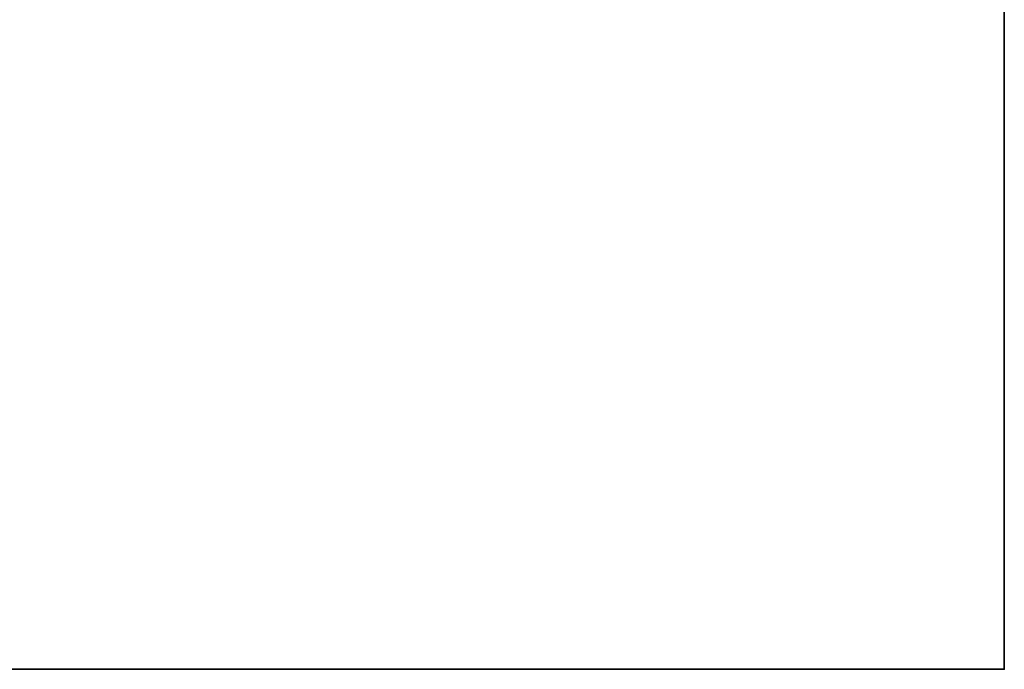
# Model space of a CAD drawing. Header units: millimetres. Extents: x -603 to 3703, y -115 to 193.
# Tile 361 of 656: x 506 to 603, y -18 to 46. Entities that reach past the tile are written whole.
import ezdxf

# ---------------------------------------------------------------- set-up
doc = ezdxf.new("R2010")
doc.units = ezdxf.units.MM
doc.layers.add('151', color=7, linetype='Continuous', true_color=0xffffff)

# ---------------------------------------------------------------- blocks, each defined once
blk = doc.blocks.new('UG_SURFACE_001')
at = {"layer": '151', "color": 252, "linetype": 'Continuous', "lineweight": 35}
for points in [[(603, -18, 2212.25), (603, 174.4, 2212.25), (-603, 174.4, 2212.25), (-603, -18, 2212.25)], [(453, -18, -8.75), (453, 174.4, -8.75), (603, 174.4, -8.75), (603, -18, -8.75)], [(603, -18, -8.75), (603, 174.4, -8.75), (603, 174.4, 2212.25), (603, -18, 2212.25)], [(603, -18, 2212.25), (-603, -18, 2212.25), (-453, -18, 2062.25), (453, -18, 2062.25)], [(453, -18, 2062.25), (453, -18, -8.75), (603, -18, -8.75), (603, -18, 2212.25)]]:
    blk.add_3dface(points, dxfattribs=at)

msp = doc.modelspace()

# ---------------------------------------------------------------- linework, layer by layer
at = {"layer": '151', "linetype": 'Continuous', "lineweight": -3}
for p, q in [((603, 174.4, -8.75), (603, -18, -8.75)), ((603, 174.4, 2212.25), (603, -18, 2212.25)), ((603, -18, 2212.25), (-603, -18, 2212.25)), ((453, -18, -8.75), (603, -18, -8.75)), ((603, -18, -8.75), (603, -18, 2212.25))]:
    msp.add_line(p, q, dxfattribs=at)

# ---------------------------------------------------------------- block references
msp.add_blockref('UG_SURFACE_001', (0, 0), dxfattribs=at)

doc.saveas('drawing.dxf')
